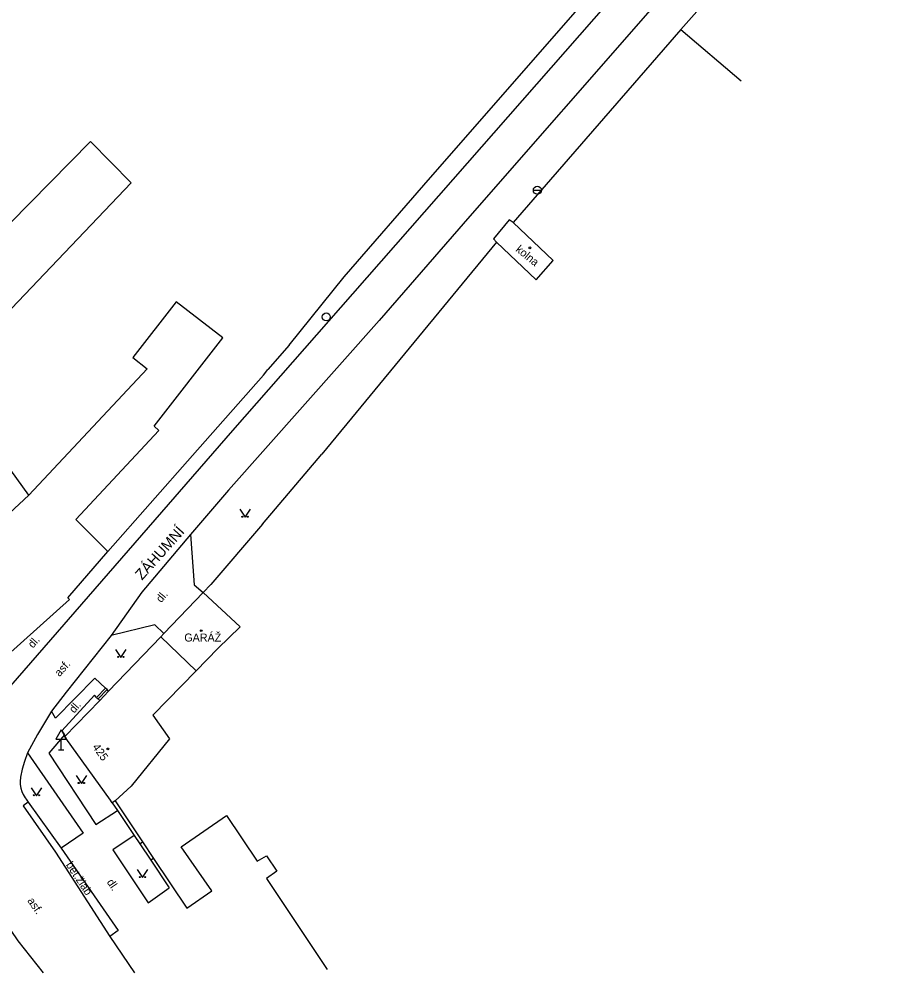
# Model space of a CAD drawing. Extents: x -577457 to -568404, y -1208466 to -1201387.
# Drawn here: x -573521 to -573439.4, y -1206717.7 to -1206628.4 of the extents above; entities that cross this region are included whole.
import ezdxf

# ---------------------------------------------------------------- set-up
doc = ezdxf.new("R2010")
doc.units = 0
for name, color, linetype in [('BUDOVY_MĚŘ', 7, 'Continuous'), ('BUDOVY_NEMĚŘ', 7, 'Continuous'), ('MAP_ZN_BP', 7, 'Continuous'), ('NÁZVY_ULIC_TOK_SMĚR', 7, 'Continuous'), ('POMOC_POPIS', 7, 'Continuous'), ('ROZHRANÍ_PLOCH', 7, 'Continuous'), ('ZN_BUDOV', 7, 'Continuous'), ('ZN_DOPLŇKOVÉ', 7, 'Continuous'), ('ZN_KULTUR', 7, 'Continuous'), ('Č_POPIS_ORIENT', 7, 'Continuous')]:
    doc.layers.add(name, color=color, linetype=linetype)

msp = doc.modelspace()

# ---------------------------------------------------------------- linework, layer by layer
at = {"layer": 'BUDOVY_MĚŘ'}
for points in [[(-573474.68, -1206647.44), (-573475.07, -1206647.19), (-573476.53, -1206648.94), (-573476.26, -1206649.28)], [(-573516.41, -1206682.59), (-573512.67, -1206678.25)], [(-573507.72, -1206686.23), (-573507.44, -1206685.94), (-573503.74, -1206682.09)], [(-573516.41, -1206682.59), (-573516.26, -1206682.75), (-573522.08, -1206687.95)], [(-573512.6, -1206691.32), (-573507.72, -1206686.23)], [(-573513.44, -1206692.2), (-573512.6, -1206691.32)], [(-573516.72, -1206695.57), (-573513.44, -1206692.2)], [(-573516.61, -1206695.72), (-573516.72, -1206695.57)], [(-573512.43, -1206701.55), (-573516.61, -1206695.72)], [(-573512.33, -1206701.69), (-573512.43, -1206701.55)], [(-573512.26, -1206701.79), (-573512.33, -1206701.69)], [(-573512, -1206701.61), (-573512.26, -1206701.79)]]:
    msp.add_lwpolyline(points, dxfattribs=at)
at = {"layer": 'BUDOVY_NEMĚŘ'}
for points in [[(-573520.08, -1206672.96), (-573527.98, -1206662.05), (-573510.49, -1206643.71), (-573514.29, -1206639.84), (-573523.76, -1206649.42), (-573530.41, -1206657.27), (-573532.63, -1206659.3), (-573538.88, -1206664.93)], [(-573476.26, -1206649.28), (-573472.55, -1206652.79), (-573470.95, -1206650.98), (-573474.68, -1206647.44)], [(-573512.67, -1206678.25), (-573515.69, -1206675.24), (-573507.89, -1206666.91), (-573508.33, -1206666.5), (-573501.91, -1206658.23), (-573506.27, -1206654.87), (-573510.33, -1206660.07), (-573509, -1206661.13), (-573520.08, -1206672.96), (-573527.85, -1206680.17)], [(-573503.74, -1206682.09), (-573500.29, -1206685.31), (-573502.38, -1206687.33)], [(-573507.72, -1206686.23), (-573504.39, -1206689.43), (-573502.38, -1206687.33)], [(-573504.39, -1206689.43), (-573508.47, -1206693.58), (-573506.9, -1206695.8), (-573510.5, -1206700.22), (-573512, -1206701.61)], [(-573505.26, -1206711.66), (-573502.94, -1206710.04), (-573505.81, -1206705.92), (-573501.56, -1206702.96), (-573498.67, -1206707.26), (-573497.81, -1206706.75), (-573496.85, -1206708.18), (-573497.82, -1206708.87), (-573492.12, -1206717.4)]]:
    msp.add_lwpolyline(points, dxfattribs=at)
at = {"layer": 'MAP_ZN_BP'}
for radius in [0.375, 0.0005]:
    msp.add_circle((-573492.21, -1206656.271), radius, dxfattribs=at)
at = {"layer": 'ROZHRANÍ_PLOCH'}
for points in [[(-573523.29, -1206691.74), (-573521.77, -1206690.82), (-573500.97, -1206666.9), (-573489.72, -1206654.1), (-573464.43, -1206625.25), (-573439.39, -1206596.55)], [(-573461.41, -1206627.03), (-573478.75, -1206646.83), (-573487.24, -1206656.59), (-573501.36, -1206672.49)], [(-573552.01, -1206669.38), (-573543.19, -1206682.31), (-573534.24, -1206695.56), (-573526.25, -1206707.15), (-573521.1, -1206714.71), (-573518.75, -1206717.72)], [(-573498.17, -1206675.69), (-573492.62, -1206669.14)], [(-573501.36, -1206672.49), (-573504.94, -1206676.66)], [(-573504.94, -1206676.66), (-573509.5, -1206682.05), (-573512.36, -1206686.12)], [(-573504.94, -1206676.66), (-573504.6, -1206681.36), (-573503.74, -1206682.09)], [(-573507.44, -1206685.94), (-573508.27, -1206685.1), (-573512.36, -1206686.12)], [(-573512.36, -1206686.12), (-573516.59, -1206691.43), (-573517.95, -1206693.21)], [(-573517.58, -1206693.86), (-573513.89, -1206690.11), (-573512.9, -1206691.04)], [(-573512.9, -1206691.04), (-573513.74, -1206691.92), (-573513.59, -1206692.06)], [(-573513.59, -1206692.06), (-573512.74, -1206691.18)], [(-573512.74, -1206691.18), (-573512.9, -1206691.04)], [(-573512.6, -1206691.32), (-573512.74, -1206691.18)], [(-573513.74, -1206691.92), (-573513.94, -1206691.69), (-573516.98, -1206695.05), (-573516.75, -1206695.42), (-573518.21, -1206697.13)], [(-573513.59, -1206692.06), (-573513.44, -1206692.2)], [(-573517.95, -1206693.21), (-573519.27, -1206695.38), (-573520.19, -1206697.1)], [(-573517.58, -1206693.86), (-573517.95, -1206693.21)], [(-573520.19, -1206697.1), (-573520.5, -1206697.91), (-573520.7, -1206698.64), (-573520.86, -1206699.37), (-573520.87, -1206699.42), (-573520.89, -1206699.75), (-573520.88, -1206700.08), (-573520.82, -1206700.4), (-573520.73, -1206700.72), (-573520.6, -1206701.02), (-573520.43, -1206701.31), (-573520.33, -1206701.44), (-573520.13, -1206701.74)], [(-573520.19, -1206697.1), (-573514.99, -1206704.63), (-573517.05, -1206706.02)], [(-573518.21, -1206697.13), (-573513.8, -1206703.83), (-573511.77, -1206702.51)], [(-573520.13, -1206701.74), (-573520.62, -1206702.07), (-573517.59, -1206706.4)], [(-573520.13, -1206701.74), (-573517.05, -1206706.02)], [(-573512.26, -1206701.79), (-573511.77, -1206702.51)], [(-573512, -1206701.61), (-573509.43, -1206705.44)], [(-573510.21, -1206704.85), (-573512.22, -1206706.18), (-573508.9, -1206711.17), (-573506.92, -1206709.75)], [(-573510.21, -1206704.85), (-573509.69, -1206705.62)], [(-573509.69, -1206705.62), (-573509.43, -1206705.44)], [(-573509.69, -1206705.62), (-573508.65, -1206707.17)], [(-573509.43, -1206705.44), (-573508.39, -1206706.99)], [(-573517.59, -1206706.4), (-573512.49, -1206714.32), (-573510.19, -1206717.72)], [(-573517.05, -1206706.02), (-573511.71, -1206713.76), (-573512.49, -1206714.32)], [(-573508.39, -1206706.99), (-573508.65, -1206707.17)], [(-573508.65, -1206707.17), (-573506.92, -1206709.75)], [(-573508.39, -1206706.99), (-573505.26, -1206711.66)]]:
    msp.add_lwpolyline(points, dxfattribs=at)
at = {"layer": 'ZN_BUDOV'}
for centre in [(-573473.12, -1206649.79), (-573503.92, -1206685.66), (-573512.68, -1206696.74)]:
    msp.add_circle(centre, 0.0875, dxfattribs=at)
at = {"layer": 'ZN_DOPLŇKOVÉ'}
for p, q in [((-573472.805, -1206644.4), (-573472.055, -1206644.4)), ((-573517.06, -1206694.944), (-573517.56, -1206695.81)), ((-573517.06, -1206694.944), (-573516.56, -1206695.81)), ((-573517.56, -1206695.81), (-573516.56, -1206695.81)), ((-573517.06, -1206696.81), (-573517.06, -1206695.81)), ((-573517.31, -1206696.81), (-573516.81, -1206696.81))]:
    msp.add_line(p, q, dxfattribs=at)
for points in [[(-573482.44, -1206643.22), (-573465.35, -1206623.65), (-573451.77, -1206608.28), (-573449.61, -1206605.92)], [(-573451.96, -1206621.42), (-573458.97, -1206629.36)], [(-573458.97, -1206629.36), (-573473.89, -1206646.49)], [(-573458.97, -1206629.36), (-573453.33, -1206634.16)], [(-573495.68, -1206658.92), (-573490.52, -1206652.51), (-573482.44, -1206643.22)], [(-573473.89, -1206646.49), (-573474.68, -1206647.44)], [(-573476.26, -1206649.28), (-573492.62, -1206669.14)], [(-573495.68, -1206658.92), (-573497.69, -1206661.18)], [(-573512.67, -1206678.25), (-573504.73, -1206669.25), (-573498.1, -1206661.72), (-573497.69, -1206661.18)], [(-573498.17, -1206675.69), (-573503.01, -1206681.32)], [(-573503.01, -1206681.32), (-573503.74, -1206682.09)], [(-573511.77, -1206702.51), (-573510.21, -1206704.85)]]:
    msp.add_lwpolyline(points, dxfattribs=at)
msp.add_circle((-573472.43, -1206644.4), 0.375, dxfattribs=at)
at = {"layer": 'ZN_KULTUR'}
for points in [[(-573500.32, -1206674.29), (-573499.82, -1206675.04), (-573499.32, -1206674.29)], [(-573511.96, -1206687.42), (-573511.46, -1206688.17), (-573510.96, -1206687.42)], [(-573515.66, -1206699.23), (-573515.16, -1206699.98), (-573514.66, -1206699.23)], [(-573519.87, -1206700.38), (-573519.37, -1206701.13), (-573518.87, -1206700.38)], [(-573509.93, -1206708.04), (-573509.43, -1206708.79), (-573508.93, -1206708.04)]]:
    msp.add_lwpolyline(points, dxfattribs=at)
for centre in [(-573500.07, -1206674.99), (-573499.57, -1206674.99), (-573511.71, -1206688.12), (-573511.21, -1206688.12), (-573515.41, -1206699.93), (-573514.91, -1206699.93), (-573519.62, -1206701.08), (-573519.12, -1206701.08), (-573509.68, -1206708.74), (-573509.18, -1206708.74)]:
    msp.add_circle(centre, 0.05, dxfattribs=at)

# ---------------------------------------------------------------- texts
at = {"layer": 'NÁZVY_ULIC_TOK_SMĚR'}
msp.add_text('ZÁHUMNÍ', height=1, rotation=48.26998, dxfattribs=at).set_placement((-573509.47, -1206680.98))
at = {"layer": 'POMOC_POPIS'}
for s, rotation, p in [('kolna', 321.04057, (-573474.52, -1206650.06)), ('dl.', 50.81672, (-573507.67, -1206683.09)), ('dl.', 48.99001, (-573519.69, -1206687.35)), ('asf.', 48.26998, (-573517.2, -1206690.02)), ('dl.', 48.99001, (-573515.83, -1206693.44)), ('bet.žlab', 303.60123, (-573516.64, -1206707.6)), ('dl.', 303.74, (-573512.81, -1206709.22)), ('asf.', 304.22999, (-573520.25, -1206710.96))]:
    msp.add_text(s, height=0.75, rotation=rotation, dxfattribs=at).set_placement(p)
msp.add_text('GARÁŽ', height=0.75, dxfattribs=at).set_placement((-573505.51, -1206686.68))
at = {"layer": 'Č_POPIS_ORIENT'}
msp.add_text('425', height=0.75, rotation=305.59999, dxfattribs=at).set_placement((-573514.16, -1206696.57))

doc.saveas('drawing.dxf')
